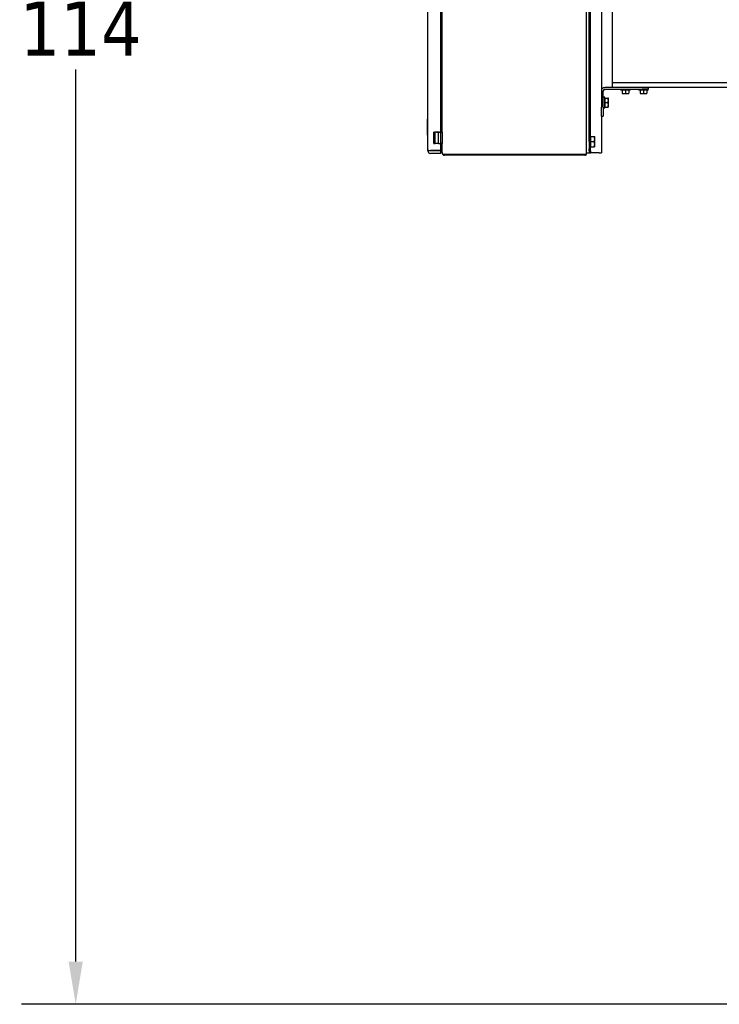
# Model space of a CAD drawing. Header units: inches. Extents: x 18 to 846, y -44 to 561.
# Tile 275 of 637: x 258 to 296, y 408 to 463. Entities that reach past the tile are written whole.
import ezdxf

# ---------------------------------------------------------------- set-up
doc = ezdxf.new("R2010")
doc.units = ezdxf.units.IN
doc.header["$LTSCALE"] = 24
doc.header["$MEASUREMENT"] = 0
doc.layers.add('Dimension (ANSI)', color=7, linetype='Continuous', lineweight=25)
doc.layers.add('Visible (ANSI)', color=7, linetype='Continuous', lineweight=30)
doc.styles.add('Note Text (ANSI)', font='tahoma.ttf')
doc.dimstyles.new('SB Fraction-16 (ANSI)', dxfattribs={"dimscale": 24, "dimtxt": 0.125, "dimasz": 0.098425, "dimexe": 0.125, "dimexo": 0.0625, "dimgap": 0.031496, "dimtad": 0, "dimtih": 1, "dimtoh": 1, "dimdec": 4, "dimrnd": 1e-08, "dimzin": 0, "dimdsep": 46, "dimlunit": 5, "dimtxsty": 'Note Text (ANSI)', "dimcen": 0.09, "dimdle": 0.393701, "dimclrd": 256, "dimclre": 256, "dimclrt": 256, "dimadec": 0, "dimazin": 3, "dimtfac": 0.96, "dimtofl": 0, "dimtmove": 0, "dimatfit": 3, "dimfxl": 1, "dimfrac": 2, "dimtolj": 1, "dimtzin": 12, "dimlwd": -1, "dimlwe": -1, "dimarcsym": 0})

# ---------------------------------------------------------------- blocks, each defined once
blk = doc.blocks.new('*D18')
at = {"layer": 'Defpoints', "color": 0, "transparency": 16777216}
for p in [(349.678, 522.087), (260.86, 408.087), (349.678, 408.087)]:
    blk.add_point(p, dxfattribs=at)
at = {"layer": 'Dimension (ANSI)', "transparency": 16777216}
for p, q in [((348.178, 522.087), (257.86, 522.087)), ((260.86, 519.724), (260.86, 464.348)), ((260.86, 410.449), (260.86, 459.826)), ((348.178, 408.087), (257.86, 408.087))]:
    blk.add_line(p, q, dxfattribs=at)
for points in [[(260.466, 519.724), (261.253, 519.724), (260.86, 522.087)], [(260.466, 410.449), (261.253, 410.449), (260.86, 408.087)]]:
    blk.add_solid(points, dxfattribs=at)
at = {"layer": 'Dimension (ANSI)', "transparency": 16777216, "insert": (257.76, 463.592), "char_height": 3, "attachment_point": 1, "style": 'Note Text (ANSI)'}
blk.add_mtext('\\A1;114', dxfattribs=at)

msp = doc.modelspace()

# ---------------------------------------------------------------- linework, layer by layer
at = {"layer": 'Visible (ANSI)'}
for p, q in [((280.35652, 455.34458), (280.35652, 474.86738)), ((281.04652, 474.86735), (281.04652, 456.36245)), ((281.13752, 456.36246), (281.13752, 474.93839)), ((289.13752, 455.18345), (289.13752, 474.98945)), ((289.27202, 455.83646), (289.27202, 474.33646)), ((289.27223, 456.24311), (289.27223, 473.93011)), ((289.34693, 456.24311), (289.34693, 473.93011)), ((289.95653, 471.52039), (289.95653, 458.65319)), ((290.55543, 471.08679), (290.55543, 459.08679)), ((310.69931, 459.08679), (290.55542, 459.08679)), ((290.55542, 459.08679), (290.55542, 458.83679)), ((289.95653, 458.65319), (289.95653, 457.75118)), ((290.06113, 457.75118), (290.06113, 458.65319)), ((291.0304, 458.83679), (290.14013, 458.83679)), ((290.14013, 458.73219), (292.22052, 458.73219)), ((310.69931, 458.83679), (291.0304, 458.83679)), ((291.03194, 458.68219), (291.03194, 458.73219)), ((291.55194, 458.68219), (291.03194, 458.68219)), ((291.10444, 458.68219), (291.10444, 458.51529)), ((291.10444, 458.51529), (291.10444, 458.49485)), ((291.10823, 458.49219), (291.19819, 458.49219)), ((291.19819, 458.49219), (291.38569, 458.49219)), ((291.29194, 458.68219), (291.29194, 458.51529)), ((291.38569, 458.49219), (291.47565, 458.49219)), ((291.47944, 458.68219), (291.47944, 458.51529)), ((291.47944, 458.49485), (291.47944, 458.51529)), ((291.55194, 458.68219), (291.55194, 458.73219)), ((292.03194, 458.68219), (292.03194, 458.73219)), ((292.55194, 458.68219), (292.03194, 458.68219)), ((292.10444, 458.68219), (292.10444, 458.51529)), ((292.10444, 458.51529), (292.10444, 458.49485)), ((292.10823, 458.49219), (292.19819, 458.49219)), ((292.19819, 458.49219), (292.38569, 458.49219)), ((292.55194, 458.73219), (292.22052, 458.73219)), ((292.29194, 458.68219), (292.29194, 458.51529)), ((292.38569, 458.49219), (292.47565, 458.49219)), ((292.47944, 458.68219), (292.47944, 458.51529)), ((292.47944, 458.49485), (292.47944, 458.51529)), ((292.54194, 458.83679), (292.54194, 458.73219)), ((292.55194, 458.68219), (292.55194, 458.73219)), ((290.13913, 458.29288), (290.06113, 458.29288)), ((290.13913, 457.71029), (290.13913, 458.29288)), ((290.16413, 458.22638), (290.13913, 458.22638)), ((290.16413, 458.25141), (290.31993, 458.25141)), ((290.16413, 458.25134), (290.16413, 458.25141)), ((290.16413, 458.25134), (290.31993, 458.25134)), ((290.16413, 458.00131), (290.16413, 458.25134)), ((290.16413, 457.75134), (290.16413, 458.00131)), ((290.16413, 458.00131), (290.31993, 458.00131)), ((290.34226, 458.12632), (290.34226, 458.25138)), ((290.34226, 457.87632), (290.34226, 458.12632)), ((290.34226, 457.75138), (290.34226, 457.87632)), ((289.95653, 457.25118), (289.95653, 457.75118)), ((290.06113, 457.75118), (290.06113, 457.25118)), ((290.06113, 457.71029), (290.13913, 457.71029)), ((290.16413, 457.77638), (290.13913, 457.77638)), ((290.16413, 457.75134), (290.31993, 457.75134)), ((280.32252, 457.07188), (280.32752, 457.07688)), ((280.32252, 457.07188), (280.32252, 456.20688)), ((280.32752, 456.20188), (280.32752, 457.07688)), ((280.32752, 457.07688), (280.35652, 457.07688)), ((289.95653, 457.25118), (289.95653, 455.21197)), ((289.95653, 457.25118), (290.06113, 457.25118)), ((280.32252, 456.20688), (280.32752, 456.20188)), ((280.32752, 456.20188), (280.35652, 456.20188)), ((280.68253, 455.74244), (280.68253, 456.36244)), ((280.94407, 456.36243), (280.74984, 456.36243)), ((280.74984, 455.74243), (280.74984, 456.36243)), ((280.83912, 456.36245), (280.94756, 456.36245)), ((280.94407, 455.74243), (280.94407, 456.36243)), ((281.04801, 456.36246), (281.04652, 456.36246)), ((281.05516, 456.36249), (281.13752, 456.36249)), ((281.16418, 456.36243), (281.06519, 456.36243)), ((281.06519, 455.74243), (281.06519, 456.36243)), ((281.16206, 456.36245), (281.16418, 456.36243)), ((281.16418, 455.74243), (281.16418, 456.36243)), ((289.35202, 456.24311), (289.27202, 456.24311)), ((289.35202, 455.43011), (289.35202, 456.24311)), ((280.94407, 455.74243), (280.74984, 455.74243)), ((281.04652, 455.74243), (281.04652, 455.34455)), ((281.16418, 455.74243), (281.06519, 455.74243)), ((281.13752, 455.23454), (281.13752, 455.74243)), ((289.27202, 455.83646), (289.27202, 455.21161)), ((289.37702, 456.08974), (289.35202, 456.08974)), ((289.37702, 456.11786), (289.56128, 456.11786)), ((289.37702, 455.83661), (289.37702, 456.11786)), ((289.37702, 455.83661), (289.56128, 455.83661)), ((289.37702, 455.55536), (289.37702, 455.83661)), ((289.5864, 455.97724), (289.5864, 456.11786)), ((289.5864, 455.69599), (289.5864, 455.97724)), ((289.5864, 455.55536), (289.5864, 455.69599)), ((280.35652, 455.34458), (280.35652, 455.34448)), ((280.35652, 455.34448), (280.35652, 455.32249)), ((280.41152, 455.34448), (280.35652, 455.34448)), ((280.41152, 455.34456), (280.41152, 455.34448)), ((281.04652, 455.34455), (280.49152, 455.34455)), ((280.49152, 455.34447), (281.04652, 455.34447)), ((280.49152, 455.34445), (281.04652, 455.34445)), ((281.04652, 455.18749), (280.49152, 455.18749)), ((281.04652, 455.34455), (281.04652, 455.34447)), ((281.04652, 455.34447), (281.04652, 455.34445)), ((281.04652, 455.34445), (281.04652, 455.18749)), ((281.13752, 455.23454), (281.13752, 455.22747)), ((281.13752, 455.22747), (281.13791, 455.22747)), ((281.27852, 455.1395), (289.04052, 455.1395)), ((281.27852, 455.13631), (289.04052, 455.13631)), ((289.04052, 455.13244), (281.27852, 455.13244)), ((289.04052, 455.08644), (281.27852, 455.08644)), ((289.13752, 455.21161), (289.27202, 455.21161)), ((289.35202, 455.43011), (289.27202, 455.43011)), ((289.27223, 455.33681), (289.27223, 455.43011)), ((289.27223, 455.33681), (289.27223, 455.21184)), ((289.27223, 455.21184), (289.34693, 455.21184)), ((289.34693, 455.33681), (289.34693, 455.43011)), ((289.34693, 455.33681), (289.34693, 455.21184)), ((289.37702, 455.58349), (289.35202, 455.58349)), ((289.37702, 455.55536), (289.56128, 455.55536)), ((289.84283, 455.21194), (289.38593, 455.21194))]:
    msp.add_line(p, q, dxfattribs=at)
for centre, radius, start, end in [((290.14013, 458.65319), 0.1836, 90, 180), ((290.14013, 458.65319), 0.079, 90, 180), ((291.29194, 458.75735), 0.32259, 234.462322, 235.284996), ((291.29194, 458.75735), 0.32259, 304.715004, 305.537678), ((292.29194, 458.75735), 0.32259, 234.462322, 235.284996), ((292.29194, 458.75735), 0.32259, 304.715004, 305.537678), ((280.49152, 455.32249), 0.135, 180, 270)]:
    msp.add_arc(centre, radius, start, end, dxfattribs=at)
for centre, major_axis, ratio, start_param, end_param in [((291.19819, 458.75735), (0, -0.26517), 0.8660254, 5.86265097, 6.28318531), ((291.19819, 458.75735), (0, -0.26517), 0.8660254, 0, 0.42053434), ((291.38569, 458.75735), (0, -0.26517), 0.8660254, 5.86265097, 6.28318531), ((291.38569, 458.75735), (0, -0.26517), 0.8660254, 0, 0.42053434), ((292.19819, 458.75735), (0, -0.26517), 0.8660254, 5.86265097, 6.28318531), ((292.19819, 458.75735), (0, -0.26517), 0.8660254, 0, 0.42053434), ((292.38569, 458.75735), (0, -0.26517), 0.8660254, 5.86265097, 6.28318531), ((292.38569, 458.75735), (0, -0.26517), 0.8660254, 0, 0.42053434), ((280.72253, 456.36244), (-0.04, 0), 0.00024343, 6.25918642, 8.60564918), ((280.73429, 456.36244), (-0.05177, 0), 0.00024343, 5.13372792, 6.25918386), ((280.99961, 456.36246), (-0.13, 0), 0.00024343, 1.12930257, 2.09955819), ((280.93344, 456.36242), (0.11105, 0), 0.00024343, 1.0162513, 1.44333173), ((281.00805, 456.36246), (0.04, 0), 0.00024343, 4.29714536, 5.86825455), ((280.99961, 456.36246), (0.13, 0), 0.00024343, 1.12930181, 1.20165602), ((281.00805, 456.36246), (0.04, 0), 0.00024343, 6.00569587, 6.32681854), ((280.72253, 455.74244), (-0.04, 0), 0.00024343, 0.00000256, 2.32246387), ((280.99961, 455.74246), (-0.13, 0), 0.00024343, 1.12930257, 2.09955819), ((280.49152, 455.34458), (-0.135, 0), 0.00024343, 0, 1.57079633), ((280.49152, 455.34448), (-0.135, 0), 0.00024343, 0, 1.57079633), ((280.49152, 455.34448), (-0.08, 0), 0.00024343, 0, 1.57079633), ((281.27852, 455.23454), (-0.141, 0), 0.67400227, 0, 1.57079633), ((281.27852, 455.22747), (0, -0.14102), 0.99983605, 4.71238898, 6.28318531), ((281.27852, 455.22747), (0, -0.09502), 0.99975666, 5.76385343, 6.28318531), ((281.27852, 455.23129), (-0.095, 0), 0.99975654, 1.22068826, 1.57079633), ((289.04052, 455.18345), (0, -0.09701), 0.9998898, 0, 1.57079633), ((289.04052, 455.18345), (0.097, 0), 0.453119, 4.71238898, 6.28318531), ((289.04052, 455.18345), (0, -0.05101), 0.9997904, 0, 0.60565453), ((289.04052, 455.1873), (0.051, 0), 0.99979029, 4.71238898, 5.11852549), ((289.38572, 455.2122), (-0.1137, 0), 0.00024343, 0, 0.06005113), ((289.38593, 455.21193), (-0.039, 0), 0.00024343, 4.71238898, 6.28318531), ((289.84283, 455.21197), (0.1137, 0), 0.00024343, 4.71238898, 6.28318531)]:
    msp.add_ellipse(centre, major_axis=major_axis, ratio=ratio, start_param=start_param, end_param=end_param, dxfattribs=at)
for points, weights in [([(290.34226, 458.25138), (290.34226, 458.25139), (290.31993, 458.25141)], [1, 1.0379548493, 1]), ([(290.31993, 458.25134), (290.34226, 458.25136), (290.34226, 458.25138)], [1, 1.0379548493, 1]), ([(290.34226, 458.12632), (290.34226, 458.18434), (290.31993, 458.25134)], [1, 1.0379548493, 1]), ([(290.31993, 458.00131), (290.34226, 458.0683), (290.34226, 458.12632)], [1, 1.0379548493, 1]), ([(290.34226, 457.87632), (290.34226, 457.93433), (290.31993, 458.00131)], [1, 1.0379548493, 1]), ([(290.31993, 457.75134), (290.34226, 457.81832), (290.34226, 457.87632)], [1, 1.0379548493, 1]), ([(290.34226, 457.75138), (290.34225, 457.75136), (290.31993, 457.75134)], [1.00003320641, 1.03793823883, 1]), ([(289.5864, 455.97724), (289.5864, 456.0425), (289.56128, 456.11786)], [1, 1.0379548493, 1]), ([(289.56128, 456.11786), (289.5864, 456.11786), (289.5864, 456.11786)], [1, 1.0379548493, 1]), ([(289.56128, 455.83661), (289.5864, 455.91197), (289.5864, 455.97724)], [1, 1.0379548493, 1]), ([(289.5864, 455.69599), (289.5864, 455.76125), (289.56128, 455.83661)], [1, 1.0379548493, 1]), ([(289.56128, 455.55536), (289.5864, 455.63072), (289.5864, 455.69599)], [1, 1.0379548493, 1]), ([(289.5864, 455.55536), (289.5864, 455.55536), (289.56128, 455.55536)], [1, 1.0379548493, 1])]:
    msp.add_rational_spline(points, weights, degree=2, dxfattribs=at)

# ---------------------------------------------------------------- dimensions: what is measured, and where the dimension line sits
at = {"layer": 'Dimension (ANSI)'}
dim = msp.add_linear_dim(base=(260.85953, 408.08668), p1=(349.67843, 522.08668), p2=(349.67843, 408.08668), angle=90, dimstyle='SB Fraction-16 (ANSI)', override={"dimgap": 0.031496, "dimdec": 4, "dimtol": 0, "dimlim": 0, "dimtp": 0, "dimtm": 0, "dimtdec": 2, "dimatfit": 1}, dxfattribs=at)
dim.commit()
dim.dimension.update_dxf_attribs({"geometry": '*D18', "text_midpoint": (260.85953, 462.08668), "dimtype": 160})

doc.saveas('drawing.dxf')
